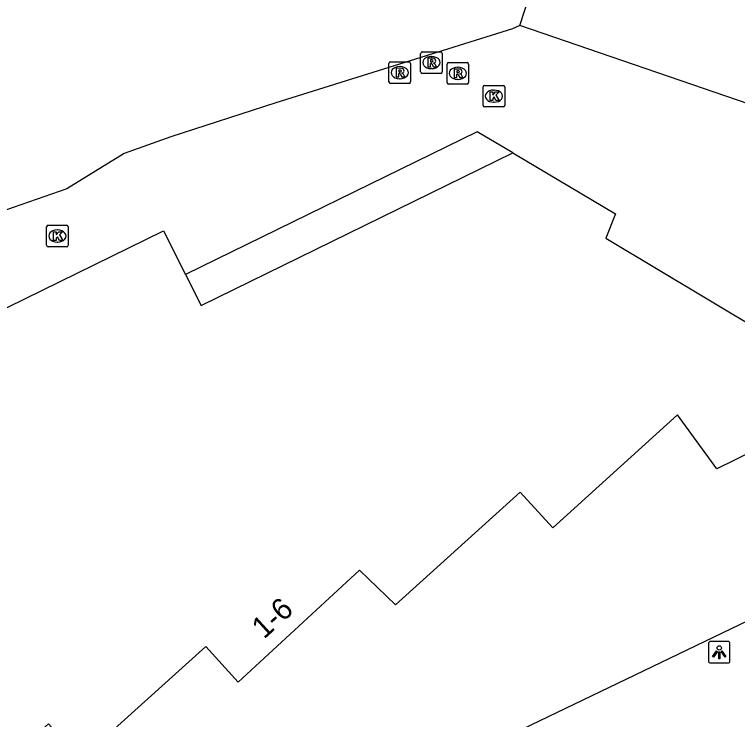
# Model space of a CAD drawing. Extents: x 162172 to 163187, y 382874 to 383684.
# Drawn here: x 162961.93 to 162995.42, y 383588.65 to 383621.32 of the extents above; entities that cross this region are included whole.
import ezdxf

# ---------------------------------------------------------------- set-up
doc = ezdxf.new("R2010")
doc.units = 0
for name, color, linetype in [('IMGEO_Kolk', 7, 'Continuous'), ('IMGEO_Lichtpunt', 7, 'Continuous'), ('IMGEO_Lijnafwatering', 7, 'Continuous'), ('IMGEO_Pand', 7, 'Continuous'), ('IMGEO_Pand_nummerreeks', 7, 'Continuous'), ('IMGEO_Pand_overbouw', 7, 'Continuous'), ('IMGEO_Rioolput', 7, 'Continuous'), ('IMGEO_Voetgangersgebied_open', 7, 'Continuous')]:
    doc.layers.add(name, color=color, linetype=linetype)

msp = doc.modelspace()

# ---------------------------------------------------------------- linework, layer by layer
at = {"layer": 'IMGEO_Kolk'}
for p, q in [((162983.631, 383617.106), (162983.631, 383617.958)), ((162983.706, 383618.032), (162984.558, 383618.032)), ((162984.119, 383617.812), (162984.144, 383617.812)), ((162984.632, 383617.958), (162984.632, 383617.106)), ((162984.142, 383617.252), (162984.117, 383617.252)), ((162984.558, 383617.032), (162983.706, 383617.032)), ((162963.414, 383610.626), (162963.414, 383611.478)), ((162963.489, 383611.552), (162964.341, 383611.552)), ((162964.415, 383611.478), (162964.415, 383610.626)), ((162963.902, 383611.332), (162963.927, 383611.332)), ((162963.925, 383610.772), (162963.9, 383610.772)), ((162964.341, 383610.552), (162963.489, 383610.552))]:
    msp.add_line(p, q, dxfattribs=at)
for points in [[(162983.631, 383617.106), (162983.631, 383617.958)], [(162983.706, 383618.032), (162984.558, 383618.032)], [(162983.952, 383617.732), (162984.075, 383617.732), (162984.075, 383617.581), (162984.205, 383617.732), (162984.369, 383617.732), (162984.223, 383617.581), (162984.376, 383617.332), (162984.224, 383617.332), (162984.139, 383617.496), (162984.075, 383617.429), (162984.075, 383617.332), (162983.952, 383617.332), (162983.952, 383617.732)], [(162984.632, 383617.958), (162984.632, 383617.106)], [(162984.558, 383617.032), (162983.706, 383617.032)], [(162963.414, 383610.626), (162963.414, 383611.478)], [(162963.489, 383611.552), (162964.341, 383611.552)], [(162964.415, 383611.478), (162964.415, 383610.626)], [(162963.735, 383611.252), (162963.858, 383611.252), (162963.858, 383611.101), (162963.988, 383611.252), (162964.152, 383611.252), (162964.006, 383611.101), (162964.159, 383610.852), (162964.007, 383610.852), (162963.922, 383611.016), (162963.858, 383610.949), (162963.858, 383610.852), (162963.735, 383610.852), (162963.735, 383611.252)], [(162964.341, 383610.552), (162963.489, 383610.552)]]:
    msp.add_lwpolyline(points, dxfattribs=at)
for centre, start, end in [((162983.708, 383617.956), 91.552, 178.448), ((162983.708, 383617.956), 91.552, 178.448), ((162984.556, 383617.956), 1.552, 88.448), ((162984.556, 383617.956), 1.552, 88.448), ((162983.708, 383617.108), 181.552, 268.448), ((162983.708, 383617.108), 181.552, 268.448), ((162984.556, 383617.108), 271.552, 358.448), ((162984.556, 383617.108), 271.552, 358.448), ((162963.491, 383611.476), 91.552, 178.448), ((162963.491, 383611.476), 91.552, 178.448), ((162964.339, 383611.476), 1.552, 88.448), ((162964.339, 383611.476), 1.552, 88.448), ((162963.491, 383610.628), 181.552, 268.448), ((162963.491, 383610.628), 181.552, 268.448), ((162964.339, 383610.628), 271.552, 358.448), ((162964.339, 383610.628), 271.552, 358.448)]:
    msp.add_arc(centre, 0.0765, start, end, dxfattribs=at)
for centre, major_axis, ratio, start_param, end_param in [((162984.118, 383617.532), (-0.387, 0.002), 0.722429, 4.712389, 7.853982), ((162984.143, 383617.532), (-0.39, 0.002), 0.717154, 1.570796, 4.712389), ((162963.901, 383611.052), (-0.387, 0.002), 0.722429, 4.712389, 7.853982), ((162963.926, 383611.052), (-0.39, 0.002), 0.717154, 1.570796, 4.712389)]:
    msp.add_ellipse(centre, major_axis=major_axis, ratio=ratio, start_param=start_param, end_param=end_param, dxfattribs=at)
at = {"layer": 'IMGEO_Lichtpunt'}
for p, q in [((162994.971, 383592.268), (162994.163, 383592.268)), ((162994.971, 383592.268), (162994.163, 383592.268)), ((162994.069, 383592.173), (162994.069, 383591.366)), ((162994.069, 383592.173), (162994.069, 383591.366)), ((162995.065, 383591.366), (162995.065, 383592.173)), ((162995.065, 383591.366), (162995.065, 383592.173)), ((162994.163, 383591.272), (162994.971, 383591.272)), ((162994.163, 383591.272), (162994.971, 383591.272))]:
    msp.add_line(p, q, dxfattribs=at)
for points in [[(162994.443, 383591.837), (162994.482, 383591.809), (162994.294, 383591.547), (162994.256, 383591.574), (162994.443, 383591.837)], [(162994.545, 383591.789), (162994.592, 383591.789), (162994.592, 383591.467), (162994.545, 383591.467), (162994.545, 383591.789)], [(162994.655, 383591.809), (162994.693, 383591.836), (162994.88, 383591.574), (162994.841, 383591.546), (162994.655, 383591.809)]]:
    msp.add_lwpolyline(points, dxfattribs=at)
msp.add_circle((162994.568, 383591.971), 0.0994, dxfattribs=at)
for centre, start, end in [((162994.163, 383592.173), 90, 180), ((162994.163, 383592.173), 90, 180), ((162994.971, 383592.173), 0, 90), ((162994.971, 383592.173), 0, 90), ((162994.163, 383591.366), 180, 270), ((162994.163, 383591.366), 180, 270), ((162994.971, 383591.366), 270, 0), ((162994.971, 383591.366), 270, 360)]:
    msp.add_arc(centre, 0.0946, start, end, dxfattribs=at)
at = {"layer": 'IMGEO_Lijnafwatering'}
for points in [[(163009.217, 383599.633), (162989.849, 383590.318)], [(162989.849, 383590.318), (162970.613, 383581.066)]]:
    msp.add_lwpolyline(points, dxfattribs=at)
at = {"layer": 'IMGEO_Pand'}
for points in [[(162985.325, 383620.803), (162985.77, 383622.145)], [(162997.567, 383616.612), (162996.495, 383616.979), (162985.325, 383620.803)], [(162945.617, 383599.915), (162968.832, 383611.295), (162969.854, 383609.262), (162970.57, 383607.834), (162985.005, 383614.906), (162989.761, 383612.076), (162989.309, 383610.952), (163001.438, 383603.689), (162994.45, 383600.259), (162992.639, 383602.761), (162986.853, 383597.526), (162985.345, 383599.181), (162979.574, 383593.962), (162977.905, 383595.579), (162972.286, 383590.382), (162970.782, 383592.036), (162964.985, 383586.806), (162963.498, 383588.454), (162955.8, 383581.518), (162948.166, 383574.604), (162947.254, 383575.611), (162947.246, 383575.62)]]:
    msp.add_lwpolyline(points, dxfattribs=at)
at = {"layer": 'IMGEO_Pand_overbouw'}
msp.add_lwpolyline([(162985.005, 383614.906), (162983.362, 383615.877), (162969.854, 383609.262), (162970.57, 383607.834)], close=True, dxfattribs=at)
at = {"layer": 'IMGEO_Rioolput'}
for p, q in [((162980.739, 383618.663), (162980.739, 383619.515)), ((162980.814, 383619.589), (162981.666, 383619.589)), ((162981.74, 383619.515), (162981.74, 383618.663)), ((162979.347, 383619.121), (162980.199, 383619.121)), ((162981.227, 383619.369), (162981.252, 383619.369)), ((162982.035, 383619.089), (162982.887, 383619.089)), ((162979.272, 383618.195), (162979.272, 383619.047)), ((162979.76, 383618.901), (162979.785, 383618.901)), ((162980.273, 383619.047), (162980.273, 383618.195)), ((162981.25, 383618.809), (162981.225, 383618.809)), ((162981.96, 383618.163), (162981.96, 383619.015)), ((162982.448, 383618.869), (162982.473, 383618.869)), ((162982.961, 383619.015), (162982.961, 383618.163)), ((162981.666, 383618.589), (162980.814, 383618.589)), ((162980.199, 383618.121), (162979.347, 383618.121)), ((162979.783, 383618.341), (162979.758, 383618.341)), ((162982.887, 383618.089), (162982.035, 383618.089)), ((162982.471, 383618.309), (162982.446, 383618.309))]:
    msp.add_line(p, q, dxfattribs=at)
for points in [[(162980.739, 383618.663), (162980.739, 383619.515)], [(162980.814, 383619.589), (162981.666, 383619.589)], [(162981.74, 383619.515), (162981.74, 383618.663)], [(162979.347, 383619.121), (162980.199, 383619.121)], [(162981.328, 383619.287), (162981.076, 383619.289), (162981.076, 383618.889)], [(162981.254, 383619.208), (162981.2, 383619.208), (162981.2, 383619.127)], [(162981.2, 383619.127), (162981.252, 383619.127)], [(162982.035, 383619.089), (162982.887, 383619.089)], [(162979.272, 383618.195), (162979.272, 383619.047)], [(162979.861, 383618.819), (162979.609, 383618.821), (162979.609, 383618.421)], [(162979.787, 383618.74), (162979.733, 383618.74), (162979.733, 383618.659)], [(162980.273, 383619.047), (162980.273, 383618.195)], [(162981.076, 383618.889), (162981.2, 383618.889), (162981.2, 383619.051), (162981.211, 383619.051)], [(162981.258, 383619.022), (162981.329, 383618.889), (162981.469, 383618.889), (162981.404, 383619.015)], [(162981.96, 383618.163), (162981.96, 383619.015)], [(162982.549, 383618.787), (162982.297, 383618.789), (162982.297, 383618.389)], [(162982.961, 383619.015), (162982.961, 383618.163)], [(162979.609, 383618.421), (162979.733, 383618.421), (162979.733, 383618.583), (162979.744, 383618.583)], [(162979.733, 383618.659), (162979.785, 383618.659)], [(162979.791, 383618.554), (162979.862, 383618.421), (162980.002, 383618.421), (162979.937, 383618.547)], [(162981.666, 383618.589), (162980.814, 383618.589)], [(162982.297, 383618.389), (162982.421, 383618.389), (162982.421, 383618.551), (162982.432, 383618.551)], [(162982.475, 383618.708), (162982.421, 383618.708), (162982.421, 383618.627)], [(162982.421, 383618.627), (162982.473, 383618.627)], [(162982.479, 383618.522), (162982.55, 383618.389), (162982.69, 383618.389), (162982.625, 383618.515)], [(162980.199, 383618.121), (162979.347, 383618.121)], [(162982.887, 383618.089), (162982.035, 383618.089)]]:
    msp.add_lwpolyline(points, dxfattribs=at)
for centre, radius, start, end in [((162980.816, 383619.513), 0.0765, 91.552, 178.448), ((162980.816, 383619.513), 0.0765, 91.552, 178.448), ((162981.664, 383619.513), 0.0765, 1.552, 88.448), ((162981.664, 383619.513), 0.0765, 1.552, 88.448), ((162979.349, 383619.045), 0.0765, 91.552, 178.448), ((162979.349, 383619.045), 0.0765, 91.552, 178.448), ((162980.197, 383619.045), 0.0765, 1.552, 88.448), ((162980.197, 383619.045), 0.0765, 1.552, 88.448), ((162981.236, 383619.316), 0.19, 274.7715, 282.9687), ((162981.26, 383619.112), 0.0964, 77.0061, 93.1865), ((162981.274, 383619.169), 0.0378, 276.6634, 79.6772), ((162981.327, 383619.177), 0.109, 350.3612, 89.416), ((162981.325, 383619.177), 0.112, 277.5842, 350.9817), ((162981.309, 383618.962), 0.108, 29.5134, 73.7905), ((162982.037, 383619.013), 0.0765, 91.552, 178.448), ((162982.037, 383619.013), 0.0765, 91.552, 178.448), ((162982.885, 383619.013), 0.0765, 1.552, 88.448), ((162982.885, 383619.013), 0.0765, 1.552, 88.448), ((162979.793, 383618.644), 0.0964, 77.0061, 93.1865), ((162979.807, 383618.701), 0.0378, 276.6634, 79.6772), ((162979.86, 383618.709), 0.109, 350.3612, 89.416), ((162981.21, 383618.998), 0.0533, 26.0293, 88.6989), ((162982.548, 383618.677), 0.109, 350.3612, 89.416), ((162979.743, 383618.53), 0.0533, 26.0293, 88.6989), ((162979.769, 383618.848), 0.19, 274.7715, 282.9687), ((162979.858, 383618.709), 0.112, 277.5842, 350.9817), ((162979.842, 383618.494), 0.108, 29.5134, 73.7905), ((162980.816, 383618.665), 0.0765, 181.552, 268.448), ((162980.816, 383618.665), 0.0765, 181.552, 268.448), ((162981.664, 383618.665), 0.0765, 271.552, 358.448), ((162981.664, 383618.665), 0.0765, 271.552, 358.448), ((162982.431, 383618.498), 0.0533, 26.0293, 88.6989), ((162982.457, 383618.816), 0.19, 274.7715, 282.9687), ((162982.481, 383618.612), 0.0964, 77.0061, 93.1865), ((162982.495, 383618.669), 0.0378, 276.6634, 79.6772), ((162982.546, 383618.677), 0.112, 277.5842, 350.9817), ((162982.53, 383618.462), 0.108, 29.5134, 73.7905), ((162979.349, 383618.197), 0.0765, 181.552, 268.448), ((162979.349, 383618.197), 0.0765, 181.552, 268.448), ((162980.197, 383618.197), 0.0765, 271.552, 358.448), ((162980.197, 383618.197), 0.0765, 271.552, 358.448), ((162982.037, 383618.165), 0.0765, 181.552, 268.448), ((162982.037, 383618.165), 0.0765, 181.552, 268.448), ((162982.885, 383618.165), 0.0765, 271.552, 358.448), ((162982.885, 383618.165), 0.0765, 271.552, 358.448)]:
    msp.add_arc(centre, radius, start, end, dxfattribs=at)
for centre, major_axis, ratio, start_param, end_param in [((162981.226, 383619.089), (-0.387, 0.002), 0.722429, 4.712389, 7.853982), ((162981.251, 383619.089), (-0.39, 0.002), 0.717154, 1.570796, 4.712389), ((162979.759, 383618.621), (-0.387, 0.002), 0.722429, 4.712389, 7.853982), ((162979.784, 383618.621), (-0.39, 0.002), 0.717154, 1.570796, 4.712389), ((162982.447, 383618.589), (-0.387, 0.002), 0.722429, 4.712389, 7.853982), ((162982.472, 383618.589), (-0.39, 0.002), 0.717154, 1.570796, 4.712389)]:
    msp.add_ellipse(centre, major_axis=major_axis, ratio=ratio, start_param=start_param, end_param=end_param, dxfattribs=at)
at = {"layer": 'IMGEO_Voetgangersgebied_open'}
msp.add_lwpolyline([(162985.325, 383620.803), (162984.986, 383620.655), (162974.036, 383617.22), (162969.172, 383615.655), (162967.006, 383614.882), (162964.355, 383613.233), (162961.873, 383612.374), (162961.115, 383612.107)], dxfattribs=at)

# ---------------------------------------------------------------- texts
at = {"layer": 'IMGEO_Pand_nummerreeks'}
msp.add_text('1-6', height=1, rotation=42.3301, dxfattribs=at).set_placement((162973.482, 383592.348))

doc.saveas('drawing.dxf')
